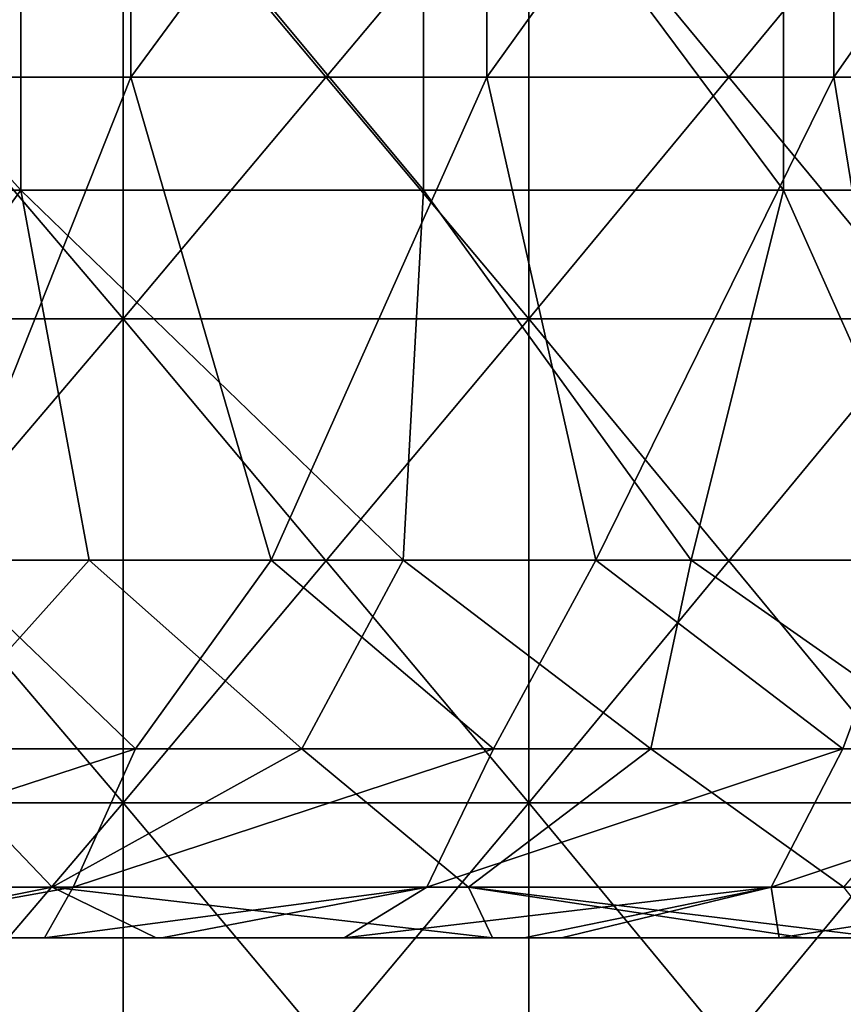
# Model space of a CAD drawing. Header units: inches. Extents: x -4.75 to 4.5, y 0 to 1.88.
# Tile 284 of 462: x 1.88 to 2.01, y 0.49 to 0.65. Entities that reach past the tile are written whole.
import ezdxf

# ---------------------------------------------------------------- set-up
doc = ezdxf.new("R2010")
doc.units = ezdxf.units.IN
doc.header["$LTSCALE"] = 101.851852
doc.header["$MEASUREMENT"] = 0
for name, color, linetype in [('10', 7, 'CONTINUOUS'), ('11', 7, 'CONTINUOUS'), ('12', 7, 'CONTINUOUS'), ('147', 7, 'CONTINUOUS'), ('152', 7, 'CONTINUOUS'), ('33', 7, 'CONTINUOUS')]:
    doc.layers.add(name, color=color, linetype=linetype)

msp = doc.modelspace()

# ---------------------------------------------------------------- linework, layer by layer
at = {"layer": '10', "color": 13, "linetype": 'Continuous', "true_color": 0xd67263}
for points in [[(1.87753, 0.5, 0.57436), (1.8194, 0.5, 0.49428), (1.79768, 0.5, 0.57436), (1.87753, 0.5, 0.57436)], [(1.87753, 0.5, 0.57436), (1.79768, 0.5, 0.57436), (1.86509, 0.5, 0.65444), (1.87753, 0.5, 0.57436)], [(1.80959, 0.5, 1.93572), (1.87875, 0.5, 1.85564), (1.79881, 0.5, 1.85564), (1.80959, 0.5, 1.93572)], [(1.87875, 0.5, 1.85564), (1.86829, 0.5, 1.77556), (1.79881, 0.5, 1.85564), (1.87875, 0.5, 1.85564)], [(1.87847, 0.5, 1.45524), (1.81852, 0.5, 1.37516), (1.80242, 0.5, 1.45524), (1.87847, 0.5, 1.45524)], [(1.87847, 0.5, 1.45524), (1.80242, 0.5, 1.45524), (1.83896, 0.5, 1.53532), (1.87847, 0.5, 1.45524)], [(1.88128, 0.5, 2.09606), (1.80683, 0.5, 2.0158), (1.8027, 0.5, 2.09588), (1.88128, 0.5, 2.09606)], [(1.88128, 0.5, 2.09606), (1.8027, 0.5, 2.09588), (1.839, 0.5, 2.13323), (1.88128, 0.5, 2.09606)], [(1.88681, 0.5, 2.0158), (1.80683, 0.5, 2.0158), (1.88128, 0.5, 2.09606), (1.88681, 0.5, 2.0158)], [(1.80683, 0.5, 2.0158), (1.88681, 0.5, 2.0158), (1.80959, 0.5, 1.93572), (1.80683, 0.5, 2.0158)], [(1.80959, 0.5, 1.93572), (1.88681, 0.5, 2.0158), (1.88825, 0.5, 1.93572), (1.80959, 0.5, 1.93572)], [(1.80959, 0.5, 1.93572), (1.88825, 0.5, 1.93572), (1.87875, 0.5, 1.85564), (1.80959, 0.5, 1.93572)], [(1.89838, 0.5, 1.37516), (1.81852, 0.5, 1.37516), (1.87847, 0.5, 1.45524), (1.89838, 0.5, 1.37516)], [(1.81852, 0.5, 1.37516), (1.89838, 0.5, 1.37516), (1.877, 0.5, 1.29508), (1.81852, 0.5, 1.37516)], [(1.89849, 0.5, 0.49428), (1.82744, 0.5, 0.4142), (1.8194, 0.5, 0.49428), (1.89849, 0.5, 0.49428)], [(1.89849, 0.5, 0.49428), (1.8194, 0.5, 0.49428), (1.87753, 0.5, 0.57436), (1.89849, 0.5, 0.49428)], [(1.89903, 0.5, 1.05484), (1.852, 0.5, 0.97476), (1.81991, 0.5, 1.05484), (1.89903, 0.5, 1.05484)], [(1.89903, 0.5, 1.05484), (1.81991, 0.5, 1.05484), (1.86947, 0.5, 1.13492), (1.89903, 0.5, 1.05484)], [(1.87307, 0.5, 0.89468), (1.90221, 0.5, 0.8146), (1.82294, 0.5, 0.8146), (1.87307, 0.5, 0.89468)], [(1.90221, 0.5, 0.8146), (1.839, 0.5, 0.73452), (1.82294, 0.5, 0.8146), (1.90221, 0.5, 0.8146)], [(1.9069, 0.5, 0.4142), (1.83547, 0.5, 0.33412), (1.82744, 0.5, 0.4142), (1.9069, 0.5, 0.4142)], [(1.9069, 0.5, 0.4142), (1.82744, 0.5, 0.4142), (1.89849, 0.5, 0.49428), (1.9069, 0.5, 0.4142)], [(1.86947, 0.5, 1.13492), (1.83197, 0.5, 1.215), (1.91071, 0.5, 1.215), (1.86947, 0.5, 1.13492)], [(1.83197, 0.5, 1.215), (1.877, 0.5, 1.29508), (1.91071, 0.5, 1.215), (1.83197, 0.5, 1.215)], [(1.91531, 0.5, 0.33412), (1.84069, 0.5, 0.27957), (1.83547, 0.5, 0.33412), (1.91531, 0.5, 0.33412)], [(1.91531, 0.5, 0.33412), (1.83547, 0.5, 0.33412), (1.9069, 0.5, 0.4142), (1.91531, 0.5, 0.33412)], [(1.83896, 0.5, 1.53532), (1.84564, 0.5, 1.6154), (1.91349, 0.5, 1.53532), (1.83896, 0.5, 1.53532)], [(1.87847, 0.5, 1.45524), (1.83896, 0.5, 1.53532), (1.91349, 0.5, 1.53532), (1.87847, 0.5, 1.45524)], [(1.91895, 0.5, 0.73452), (1.86509, 0.5, 0.65444), (1.839, 0.5, 0.73452), (1.91895, 0.5, 0.73452)], [(1.91895, 0.5, 0.73452), (1.839, 0.5, 0.73452), (1.90221, 0.5, 0.8146), (1.91895, 0.5, 0.73452)], [(1.89976, 0.5, 0.2546), (1.84069, 0.5, 0.27957), (1.91531, 0.5, 0.33412), (1.89976, 0.5, 0.2546)], [(1.92251, 0.5, 1.6154), (1.84564, 0.5, 1.6154), (1.85437, 0.5, 1.69548), (1.92251, 0.5, 1.6154)], [(1.84564, 0.5, 1.6154), (1.92251, 0.5, 1.6154), (1.91349, 0.5, 1.53532), (1.84564, 0.5, 1.6154)], [(1.93093, 0.5, 0.97476), (1.87307, 0.5, 0.89468), (1.852, 0.5, 0.97476), (1.93093, 0.5, 0.97476)], [(1.93093, 0.5, 0.97476), (1.852, 0.5, 0.97476), (1.89903, 0.5, 1.05484), (1.93093, 0.5, 0.97476)], [(1.93327, 0.5, 1.69548), (1.92251, 0.5, 1.6154), (1.85437, 0.5, 1.69548), (1.93327, 0.5, 1.69548)], [(1.93327, 0.5, 1.69548), (1.85437, 0.5, 1.69548), (1.86829, 0.5, 1.77556), (1.93327, 0.5, 1.69548)], [(1.94447, 0.5, 0.65444), (1.87753, 0.5, 0.57436), (1.86509, 0.5, 0.65444), (1.94447, 0.5, 0.65444)], [(1.94447, 0.5, 0.65444), (1.86509, 0.5, 0.65444), (1.91895, 0.5, 0.73452), (1.94447, 0.5, 0.65444)], [(1.94778, 0.5, 1.77556), (1.93327, 0.5, 1.69548), (1.86829, 0.5, 1.77556), (1.94778, 0.5, 1.77556)], [(1.94778, 0.5, 1.77556), (1.86829, 0.5, 1.77556), (1.87875, 0.5, 1.85564), (1.94778, 0.5, 1.77556)], [(1.94802, 0.5, 1.13492), (1.89903, 0.5, 1.05484), (1.86947, 0.5, 1.13492), (1.94802, 0.5, 1.13492)], [(1.94802, 0.5, 1.13492), (1.86947, 0.5, 1.13492), (1.91071, 0.5, 1.215), (1.94802, 0.5, 1.13492)], [(1.95276, 0.5, 0.89468), (1.87307, 0.5, 0.89468), (1.93093, 0.5, 0.97476), (1.95276, 0.5, 0.89468)], [(1.87307, 0.5, 0.89468), (1.95276, 0.5, 0.89468), (1.90221, 0.5, 0.8146), (1.87307, 0.5, 0.89468)], [(1.877, 0.5, 1.29508), (1.89838, 0.5, 1.37516), (1.95495, 0.5, 1.29508), (1.877, 0.5, 1.29508)], [(1.877, 0.5, 1.29508), (1.95495, 0.5, 1.29508), (1.91071, 0.5, 1.215), (1.877, 0.5, 1.29508)], [(1.95739, 0.5, 0.57436), (1.89849, 0.5, 0.49428), (1.87753, 0.5, 0.57436), (1.95739, 0.5, 0.57436)], [(1.95739, 0.5, 0.57436), (1.87753, 0.5, 0.57436), (1.94447, 0.5, 0.65444), (1.95739, 0.5, 0.57436)], [(1.95452, 0.5, 1.45524), (1.89838, 0.5, 1.37516), (1.87847, 0.5, 1.45524), (1.95452, 0.5, 1.45524)], [(1.95452, 0.5, 1.45524), (1.87847, 0.5, 1.45524), (1.91349, 0.5, 1.53532), (1.95452, 0.5, 1.45524)], [(1.88825, 0.5, 1.93572), (1.95869, 0.5, 1.85564), (1.87875, 0.5, 1.85564), (1.88825, 0.5, 1.93572)], [(1.95869, 0.5, 1.85564), (1.94778, 0.5, 1.77556), (1.87875, 0.5, 1.85564), (1.95869, 0.5, 1.85564)], [(1.90069, 0.5, 2.07847), (1.88681, 0.5, 2.0158), (1.88128, 0.5, 2.09606), (1.90069, 0.5, 2.07847)], [(1.96689, 0.5, 2.01592), (1.88681, 0.5, 2.0158), (1.96073, 0.5, 2.02191), (1.96689, 0.5, 2.01592)], [(1.88681, 0.5, 2.0158), (1.96689, 0.5, 2.01592), (1.88825, 0.5, 1.93572), (1.88681, 0.5, 2.0158)], [(1.96073, 0.5, 2.02191), (1.88681, 0.5, 2.0158), (1.93089, 0.5, 2.05044), (1.96073, 0.5, 2.02191)], [(1.93089, 0.5, 2.05044), (1.88681, 0.5, 2.0158), (1.90069, 0.5, 2.07847), (1.93089, 0.5, 2.05044)], [(1.88825, 0.5, 1.93572), (1.96689, 0.5, 2.01592), (1.96692, 0.5, 1.93572), (1.88825, 0.5, 1.93572)], [(1.88825, 0.5, 1.93572), (1.96692, 0.5, 1.93572), (1.95869, 0.5, 1.85564), (1.88825, 0.5, 1.93572)], [(1.97823, 0.5, 1.37516), (1.89838, 0.5, 1.37516), (1.95452, 0.5, 1.45524), (1.97823, 0.5, 1.37516)], [(1.89838, 0.5, 1.37516), (1.97823, 0.5, 1.37516), (1.95495, 0.5, 1.29508), (1.89838, 0.5, 1.37516)], [(1.97758, 0.5, 0.49428), (1.9069, 0.5, 0.4142), (1.89849, 0.5, 0.49428), (1.97758, 0.5, 0.49428)], [(1.97758, 0.5, 0.49428), (1.89849, 0.5, 0.49428), (1.95739, 0.5, 0.57436), (1.97758, 0.5, 0.49428)], [(1.97814, 0.5, 1.05484), (1.93093, 0.5, 0.97476), (1.89903, 0.5, 1.05484), (1.97814, 0.5, 1.05484)], [(1.97814, 0.5, 1.05484), (1.89903, 0.5, 1.05484), (1.94802, 0.5, 1.13492), (1.97814, 0.5, 1.05484)], [(1.97614, 0.5, 0.25404), (1.89976, 0.5, 0.2546), (1.91531, 0.5, 0.33412), (1.97614, 0.5, 0.25404)], [(1.89976, 0.5, 0.2546), (1.97614, 0.5, 0.25404), (1.95548, 0.5, 0.22308), (1.89976, 0.5, 0.2546)], [(1.95276, 0.5, 0.89468), (1.98149, 0.5, 0.8146), (1.90221, 0.5, 0.8146), (1.95276, 0.5, 0.89468)], [(1.98149, 0.5, 0.8146), (1.91895, 0.5, 0.73452), (1.90221, 0.5, 0.8146), (1.98149, 0.5, 0.8146)], [(1.98637, 0.5, 0.4142), (1.91531, 0.5, 0.33412), (1.9069, 0.5, 0.4142), (1.98637, 0.5, 0.4142)], [(1.98637, 0.5, 0.4142), (1.9069, 0.5, 0.4142), (1.97758, 0.5, 0.49428), (1.98637, 0.5, 0.4142)], [(1.94802, 0.5, 1.13492), (1.91071, 0.5, 1.215), (1.98946, 0.5, 1.215), (1.94802, 0.5, 1.13492)], [(1.91071, 0.5, 1.215), (1.95495, 0.5, 1.29508), (1.98946, 0.5, 1.215), (1.91071, 0.5, 1.215)], [(1.91349, 0.5, 1.53532), (1.92251, 0.5, 1.6154), (1.98803, 0.5, 1.53532), (1.91349, 0.5, 1.53532)], [(1.95452, 0.5, 1.45524), (1.91349, 0.5, 1.53532), (1.98803, 0.5, 1.53532), (1.95452, 0.5, 1.45524)], [(1.99516, 0.5, 0.33412), (1.97614, 0.5, 0.25404), (1.91531, 0.5, 0.33412), (1.99516, 0.5, 0.33412)], [(1.99516, 0.5, 0.33412), (1.91531, 0.5, 0.33412), (1.98637, 0.5, 0.4142), (1.99516, 0.5, 0.33412)], [(1.99889, 0.5, 0.73452), (1.94447, 0.5, 0.65444), (1.91895, 0.5, 0.73452), (1.99889, 0.5, 0.73452)], [(1.99889, 0.5, 0.73452), (1.91895, 0.5, 0.73452), (1.98149, 0.5, 0.8146), (1.99889, 0.5, 0.73452)], [(1.99937, 0.5, 1.6154), (1.92251, 0.5, 1.6154), (1.93327, 0.5, 1.69548), (1.99937, 0.5, 1.6154)], [(1.92251, 0.5, 1.6154), (1.99937, 0.5, 1.6154), (1.98803, 0.5, 1.53532), (1.92251, 0.5, 1.6154)], [(2.00985, 0.5, 0.97476), (1.95276, 0.5, 0.89468), (1.93093, 0.5, 0.97476), (2.00985, 0.5, 0.97476)], [(2.00985, 0.5, 0.97476), (1.93093, 0.5, 0.97476), (1.97814, 0.5, 1.05484), (2.00985, 0.5, 0.97476)], [(2.01217, 0.5, 1.69548), (1.99937, 0.5, 1.6154), (1.93327, 0.5, 1.69548), (2.01217, 0.5, 1.69548)], [(2.01217, 0.5, 1.69548), (1.93327, 0.5, 1.69548), (1.94778, 0.5, 1.77556), (2.01217, 0.5, 1.69548)], [(2.02385, 0.5, 0.65444), (1.95739, 0.5, 0.57436), (1.94447, 0.5, 0.65444), (2.02385, 0.5, 0.65444)], [(2.02385, 0.5, 0.65444), (1.94447, 0.5, 0.65444), (1.99889, 0.5, 0.73452), (2.02385, 0.5, 0.65444)], [(2.02727, 0.5, 1.77556), (2.01217, 0.5, 1.69548), (1.94778, 0.5, 1.77556), (2.02727, 0.5, 1.77556)], [(2.02727, 0.5, 1.77556), (1.94778, 0.5, 1.77556), (1.95869, 0.5, 1.85564), (2.02727, 0.5, 1.77556)], [(2.02657, 0.5, 1.13492), (1.97814, 0.5, 1.05484), (1.94802, 0.5, 1.13492), (2.02657, 0.5, 1.13492)], [(2.02657, 0.5, 1.13492), (1.94802, 0.5, 1.13492), (1.98946, 0.5, 1.215), (2.02657, 0.5, 1.13492)], [(2.03246, 0.5, 0.89468), (1.95276, 0.5, 0.89468), (2.00985, 0.5, 0.97476), (2.03246, 0.5, 0.89468)], [(1.95276, 0.5, 0.89468), (2.03246, 0.5, 0.89468), (1.98149, 0.5, 0.8146), (1.95276, 0.5, 0.89468)], [(2.03056, 0.5, 1.45524), (1.97823, 0.5, 1.37516), (1.95452, 0.5, 1.45524), (2.03056, 0.5, 1.45524)], [(2.03056, 0.5, 1.45524), (1.95452, 0.5, 1.45524), (1.98803, 0.5, 1.53532), (2.03056, 0.5, 1.45524)], [(1.95495, 0.5, 1.29508), (1.97823, 0.5, 1.37516), (2.0329, 0.5, 1.29508), (1.95495, 0.5, 1.29508)], [(1.95495, 0.5, 1.29508), (2.0329, 0.5, 1.29508), (1.98946, 0.5, 1.215), (1.95495, 0.5, 1.29508)], [(1.97614, 0.5, 0.25404), (2.00702, 0.5, 0.18562), (1.95548, 0.5, 0.22308), (1.97614, 0.5, 0.25404)], [(2.03725, 0.5, 0.57436), (1.97758, 0.5, 0.49428), (1.95739, 0.5, 0.57436), (2.03725, 0.5, 0.57436)], [(2.03725, 0.5, 0.57436), (1.95739, 0.5, 0.57436), (2.02385, 0.5, 0.65444), (2.03725, 0.5, 0.57436)], [(1.96692, 0.5, 1.93572), (2.03862, 0.5, 1.85564), (1.95869, 0.5, 1.85564), (1.96692, 0.5, 1.93572)], [(2.03862, 0.5, 1.85564), (2.02727, 0.5, 1.77556), (1.95869, 0.5, 1.85564), (2.03862, 0.5, 1.85564)], [(1.96692, 0.5, 1.93572), (1.96689, 0.5, 2.01592), (2.00294, 0.5, 1.98009), (1.96692, 0.5, 1.93572)], [(2.04573, 0.5, 1.93585), (1.96692, 0.5, 1.93572), (2.03837, 0.5, 1.94359), (2.04573, 0.5, 1.93585)], [(1.96692, 0.5, 1.93572), (2.04573, 0.5, 1.93585), (2.03862, 0.5, 1.85564), (1.96692, 0.5, 1.93572)], [(2.03837, 0.5, 1.94359), (1.96692, 0.5, 1.93572), (2.00294, 0.5, 1.98009), (2.03837, 0.5, 1.94359)], [(2.05154, 0.5, 0.25404), (1.97614, 0.5, 0.25404), (1.99516, 0.5, 0.33412), (2.05154, 0.5, 0.25404)], [(1.97614, 0.5, 0.25404), (2.05154, 0.5, 0.25404), (2.00702, 0.5, 0.18562), (1.97614, 0.5, 0.25404)], [(2.05668, 0.5, 0.49428), (1.98637, 0.5, 0.4142), (1.97758, 0.5, 0.49428), (2.05668, 0.5, 0.49428)], [(2.05668, 0.5, 0.49428), (1.97758, 0.5, 0.49428), (2.03725, 0.5, 0.57436), (2.05668, 0.5, 0.49428)], [(2.05725, 0.5, 1.05484), (2.00985, 0.5, 0.97476), (1.97814, 0.5, 1.05484), (2.05725, 0.5, 1.05484)], [(2.05725, 0.5, 1.05484), (1.97814, 0.5, 1.05484), (2.02657, 0.5, 1.13492), (2.05725, 0.5, 1.05484)], [(2.05808, 0.5, 1.37516), (1.97823, 0.5, 1.37516), (2.03056, 0.5, 1.45524), (2.05808, 0.5, 1.37516)], [(1.97823, 0.5, 1.37516), (2.05808, 0.5, 1.37516), (2.0329, 0.5, 1.29508), (1.97823, 0.5, 1.37516)], [(2.03246, 0.5, 0.89468), (2.06076, 0.5, 0.8146), (1.98149, 0.5, 0.8146), (2.03246, 0.5, 0.89468)], [(2.06076, 0.5, 0.8146), (1.99889, 0.5, 0.73452), (1.98149, 0.5, 0.8146), (2.06076, 0.5, 0.8146)], [(2.06584, 0.5, 0.4142), (1.99516, 0.5, 0.33412), (1.98637, 0.5, 0.4142), (2.06584, 0.5, 0.4142)], [(2.06584, 0.5, 0.4142), (1.98637, 0.5, 0.4142), (2.05668, 0.5, 0.49428), (2.06584, 0.5, 0.4142)], [(1.98803, 0.5, 1.53532), (1.99937, 0.5, 1.6154), (2.06257, 0.5, 1.53532), (1.98803, 0.5, 1.53532)], [(2.03056, 0.5, 1.45524), (1.98803, 0.5, 1.53532), (2.06257, 0.5, 1.53532), (2.03056, 0.5, 1.45524)], [(2.02657, 0.5, 1.13492), (1.98946, 0.5, 1.215), (2.06821, 0.5, 1.215), (2.02657, 0.5, 1.13492)], [(1.98946, 0.5, 1.215), (2.0329, 0.5, 1.29508), (2.06821, 0.5, 1.215), (1.98946, 0.5, 1.215)], [(2.075, 0.5, 0.33412), (2.05154, 0.5, 0.25404), (1.99516, 0.5, 0.33412), (2.075, 0.5, 0.33412)], [(2.075, 0.5, 0.33412), (1.99516, 0.5, 0.33412), (2.06584, 0.5, 0.4142), (2.075, 0.5, 0.33412)], [(2.07884, 0.5, 0.73452), (2.02385, 0.5, 0.65444), (1.99889, 0.5, 0.73452), (2.07884, 0.5, 0.73452)], [(2.07884, 0.5, 0.73452), (1.99889, 0.5, 0.73452), (2.06076, 0.5, 0.8146), (2.07884, 0.5, 0.73452)], [(2.07624, 0.5, 1.6154), (1.99937, 0.5, 1.6154), (2.01217, 0.5, 1.69548), (2.07624, 0.5, 1.6154)], [(1.99937, 0.5, 1.6154), (2.07624, 0.5, 1.6154), (2.06257, 0.5, 1.53532), (1.99937, 0.5, 1.6154)], [(2.05154, 0.5, 0.25404), (2.02027, 0.5, 0.17446), (2.00702, 0.5, 0.18562), (2.05154, 0.5, 0.25404)], [(2.08877, 0.5, 0.97476), (2.03246, 0.5, 0.89468), (2.00985, 0.5, 0.97476), (2.08877, 0.5, 0.97476)], [(2.08877, 0.5, 0.97476), (2.00985, 0.5, 0.97476), (2.05725, 0.5, 1.05484), (2.08877, 0.5, 0.97476)], [(2.09107, 0.5, 1.69548), (2.07624, 0.5, 1.6154), (2.01217, 0.5, 1.69548), (2.09107, 0.5, 1.69548)], [(2.09107, 0.5, 1.69548), (2.01217, 0.5, 1.69548), (2.02727, 0.5, 1.77556), (2.09107, 0.5, 1.69548)]]:
    msp.add_3dface(points, dxfattribs=at)
at = {"layer": '11', "color": 13, "linetype": 'Continuous', "true_color": 0xd67263}
for points in [[(1.89561, 0.6425, 2.16687), (1.83524, 0.6425, 2.21823), (1.89561, 0.72258, 2.16687), (1.89561, 0.6425, 2.16687)], [(1.89561, 0.72258, 2.16687), (1.83524, 0.6425, 2.21823), (1.83524, 0.72258, 2.21823), (1.89561, 0.72258, 2.16687)], [(1.95454, 0.6425, 2.11386), (1.89561, 0.6425, 2.16687), (1.95454, 0.72258, 2.11386), (1.95454, 0.6425, 2.11386)], [(1.95454, 0.72258, 2.11386), (1.89561, 0.6425, 2.16687), (1.89561, 0.72258, 2.16687), (1.95454, 0.72258, 2.11386)], [(2.01199, 0.6425, 2.05926), (1.95454, 0.6425, 2.11386), (2.01199, 0.72258, 2.05926), (2.01199, 0.6425, 2.05926)], [(2.01199, 0.72258, 2.05926), (1.95454, 0.6425, 2.11386), (1.95454, 0.72258, 2.11386), (2.01199, 0.72258, 2.05926)], [(2.06792, 0.6425, 2.00309), (2.01199, 0.6425, 2.05926), (2.06792, 0.72258, 2.00309), (2.06792, 0.6425, 2.00309)], [(2.06792, 0.72258, 2.00309), (2.01199, 0.6425, 2.05926), (2.01199, 0.72258, 2.05926), (2.06792, 0.72258, 2.00309)], [(1.89561, 0.6425, 2.16687), (1.8638, 0.5625, 2.19428), (1.83524, 0.6425, 2.21823), (1.89561, 0.6425, 2.16687)], [(1.91881, 0.5625, 2.14635), (1.8638, 0.5625, 2.19428), (1.89561, 0.6425, 2.16687), (1.91881, 0.5625, 2.14635)], [(1.95454, 0.6425, 2.11386), (1.91881, 0.5625, 2.14635), (1.89561, 0.6425, 2.16687), (1.95454, 0.6425, 2.11386)], [(1.97257, 0.5625, 2.09705), (1.91881, 0.5625, 2.14635), (1.95454, 0.6425, 2.11386), (1.97257, 0.5625, 2.09705)], [(2.01199, 0.6425, 2.05926), (1.97257, 0.5625, 2.09705), (1.95454, 0.6425, 2.11386), (2.01199, 0.6425, 2.05926)], [(2.02505, 0.5625, 2.04641), (1.97257, 0.5625, 2.09705), (2.01199, 0.6425, 2.05926), (2.02505, 0.5625, 2.04641)], [(2.06792, 0.6425, 2.00309), (2.02505, 0.5625, 2.04641), (2.01199, 0.6425, 2.05926), (2.06792, 0.6425, 2.00309)]]:
    msp.add_3dface(points, dxfattribs=at)
at = {"layer": '12', "color": 13, "linetype": 'Continuous', "true_color": 0xd67263}
for points in [[(1.8943, 0.68254, 3.01713), (1.82613, 0.68254, 3.05886), (1.8943, 0.60246, 3.01713), (1.8943, 0.68254, 3.01713)], [(1.8943, 0.60246, 3.01713), (1.82613, 0.68254, 3.05886), (1.82613, 0.60246, 3.05886), (1.8943, 0.60246, 3.01713)], [(1.82613, 0.68254, -3.05886), (1.8943, 0.68254, -3.01713), (1.82613, 0.60246, -3.05886), (1.82613, 0.68254, -3.05886)], [(1.82613, 0.60246, -3.05886), (1.8943, 0.68254, -3.01713), (1.8943, 0.60246, -3.01713), (1.82613, 0.60246, -3.05886)], [(1.96151, 0.68254, 2.97387), (1.8943, 0.68254, 3.01713), (1.96151, 0.60246, 2.97387), (1.96151, 0.68254, 2.97387)], [(1.96151, 0.60246, 2.97387), (1.8943, 0.68254, 3.01713), (1.8943, 0.60246, 3.01713), (1.96151, 0.60246, 2.97387)], [(1.8943, 0.68254, -3.01713), (1.96151, 0.68254, -2.97387), (1.8943, 0.60246, -3.01713), (1.8943, 0.68254, -3.01713)], [(1.8943, 0.60246, -3.01713), (1.96151, 0.68254, -2.97387), (1.96151, 0.60246, -2.97387), (1.8943, 0.60246, -3.01713)], [(2.02773, 0.68254, 2.92911), (1.96151, 0.68254, 2.97387), (2.02773, 0.60246, 2.92911), (2.02773, 0.68254, 2.92911)], [(2.02773, 0.60246, 2.92911), (1.96151, 0.68254, 2.97387), (1.96151, 0.60246, 2.97387), (2.02773, 0.60246, 2.92911)], [(1.96151, 0.68254, -2.97387), (2.02773, 0.68254, -2.92911), (1.96151, 0.60246, -2.97387), (1.96151, 0.68254, -2.97387)], [(1.96151, 0.60246, -2.97387), (2.02773, 0.68254, -2.92911), (2.02773, 0.60246, -2.92911), (1.96151, 0.60246, -2.97387)], [(1.8943, 0.60246, 3.01713), (1.82613, 0.60246, 3.05886), (1.8943, 0.52238, 3.01713), (1.8943, 0.60246, 3.01713)], [(1.8943, 0.52238, 3.01713), (1.82613, 0.60246, 3.05886), (1.82613, 0.52238, 3.05886), (1.8943, 0.52238, 3.01713)], [(1.82613, 0.60246, -3.05886), (1.8943, 0.60246, -3.01713), (1.82613, 0.52238, -3.05886), (1.82613, 0.60246, -3.05886)], [(1.82613, 0.52238, -3.05886), (1.8943, 0.60246, -3.01713), (1.8943, 0.52238, -3.01713), (1.82613, 0.52238, -3.05886)], [(1.96151, 0.60246, 2.97387), (1.8943, 0.60246, 3.01713), (1.96151, 0.52238, 2.97387), (1.96151, 0.60246, 2.97387)], [(1.96151, 0.52238, 2.97387), (1.8943, 0.60246, 3.01713), (1.8943, 0.52238, 3.01713), (1.96151, 0.52238, 2.97387)], [(1.8943, 0.60246, -3.01713), (1.96151, 0.60246, -2.97387), (1.8943, 0.52238, -3.01713), (1.8943, 0.60246, -3.01713)], [(1.8943, 0.52238, -3.01713), (1.96151, 0.60246, -2.97387), (1.96151, 0.52238, -2.97387), (1.8943, 0.52238, -3.01713)], [(2.02773, 0.60246, 2.92911), (1.96151, 0.60246, 2.97387), (2.02773, 0.52238, 2.92911), (2.02773, 0.60246, 2.92911)], [(2.02773, 0.52238, 2.92911), (1.96151, 0.60246, 2.97387), (1.96151, 0.52238, 2.97387), (2.02773, 0.52238, 2.92911)], [(1.96151, 0.60246, -2.97387), (2.02773, 0.60246, -2.92911), (1.96151, 0.52238, -2.97387), (1.96151, 0.60246, -2.97387)], [(1.96151, 0.52238, -2.97387), (2.02773, 0.60246, -2.92911), (2.02773, 0.52238, -2.92911), (1.96151, 0.52238, -2.97387)], [(1.8943, 0.52238, 3.01713), (1.82613, 0.52238, 3.05886), (1.8943, 0.4423, 3.01713), (1.8943, 0.52238, 3.01713)], [(1.8943, 0.4423, 3.01713), (1.82613, 0.52238, 3.05886), (1.82613, 0.4423, 3.05886), (1.8943, 0.4423, 3.01713)], [(1.82613, 0.52238, -3.05886), (1.8943, 0.52238, -3.01713), (1.82613, 0.4423, -3.05886), (1.82613, 0.52238, -3.05886)], [(1.82613, 0.4423, -3.05886), (1.8943, 0.52238, -3.01713), (1.8943, 0.4423, -3.01713), (1.82613, 0.4423, -3.05886)], [(1.96151, 0.52238, 2.97387), (1.8943, 0.52238, 3.01713), (1.96151, 0.4423, 2.97387), (1.96151, 0.52238, 2.97387)], [(1.96151, 0.4423, 2.97387), (1.8943, 0.52238, 3.01713), (1.8943, 0.4423, 3.01713), (1.96151, 0.4423, 2.97387)], [(1.8943, 0.52238, -3.01713), (1.96151, 0.52238, -2.97387), (1.8943, 0.4423, -3.01713), (1.8943, 0.52238, -3.01713)], [(1.8943, 0.4423, -3.01713), (1.96151, 0.52238, -2.97387), (1.96151, 0.4423, -2.97387), (1.8943, 0.4423, -3.01713)], [(2.02773, 0.52238, 2.92911), (1.96151, 0.52238, 2.97387), (2.02773, 0.4423, 2.92911), (2.02773, 0.52238, 2.92911)], [(2.02773, 0.4423, 2.92911), (1.96151, 0.52238, 2.97387), (1.96151, 0.4423, 2.97387), (2.02773, 0.4423, 2.92911)], [(1.96151, 0.52238, -2.97387), (2.02773, 0.52238, -2.92911), (1.96151, 0.4423, -2.97387), (1.96151, 0.52238, -2.97387)], [(1.96151, 0.4423, -2.97387), (2.02773, 0.52238, -2.92911), (2.02773, 0.4423, -2.92911), (1.96151, 0.4423, -2.97387)]]:
    msp.add_3dface(points, dxfattribs=at)
at = {"layer": '147', "color": 13, "linetype": 'Continuous', "true_color": 0xd67263}
for points in [[(1.8638, 0.5625, 2.19428), (1.89633, 0.53128, 2.15511), (1.83553, 0.53128, 2.20713), (1.8638, 0.5625, 2.19428)], [(1.8638, 0.5625, 2.19428), (1.91881, 0.5625, 2.14635), (1.89633, 0.53128, 2.15511), (1.8638, 0.5625, 2.19428)], [(1.91881, 0.5625, 2.14635), (1.95566, 0.53128, 2.10142), (1.89633, 0.53128, 2.15511), (1.91881, 0.5625, 2.14635)], [(1.91881, 0.5625, 2.14635), (1.97257, 0.5625, 2.09705), (1.95566, 0.53128, 2.10142), (1.91881, 0.5625, 2.14635)], [(1.97257, 0.5625, 2.09705), (2.01347, 0.53128, 2.0461), (1.95566, 0.53128, 2.10142), (1.97257, 0.5625, 2.09705)], [(1.97257, 0.5625, 2.09705), (2.02505, 0.5625, 2.04641), (2.01347, 0.53128, 2.0461), (1.97257, 0.5625, 2.09705)], [(2.02505, 0.5625, 2.04641), (2.06971, 0.53128, 1.98919), (2.01347, 0.53128, 2.0461), (2.02505, 0.5625, 2.04641)], [(1.88603, 0.50837, 2.13368), (1.82601, 0.50837, 2.18526), (1.89633, 0.53128, 2.15511), (1.88603, 0.50837, 2.13368)], [(1.89633, 0.53128, 2.15511), (1.82601, 0.50837, 2.18526), (1.83553, 0.53128, 2.20713), (1.89633, 0.53128, 2.15511)], [(1.94459, 0.50837, 2.08045), (1.88603, 0.50837, 2.13368), (1.95566, 0.53128, 2.10142), (1.94459, 0.50837, 2.08045)], [(1.95566, 0.53128, 2.10142), (1.88603, 0.50837, 2.13368), (1.89633, 0.53128, 2.15511), (1.95566, 0.53128, 2.10142)], [(2.00165, 0.50837, 2.02561), (1.94459, 0.50837, 2.08045), (2.01347, 0.53128, 2.0461), (2.00165, 0.50837, 2.02561)], [(2.01347, 0.53128, 2.0461), (1.94459, 0.50837, 2.08045), (1.95566, 0.53128, 2.10142), (2.01347, 0.53128, 2.0461)], [(2.05716, 0.50837, 1.96921), (2.00165, 0.50837, 2.02561), (2.06971, 0.53128, 1.98919), (2.05716, 0.50837, 1.96921)], [(2.06971, 0.53128, 1.98919), (2.00165, 0.50837, 2.02561), (2.01347, 0.53128, 2.0461), (2.06971, 0.53128, 1.98919)], [(1.88603, 0.50837, 2.13368), (1.839, 0.5, 2.13323), (1.82601, 0.50837, 2.18526), (1.88603, 0.50837, 2.13368)], [(1.88128, 0.5, 2.09606), (1.839, 0.5, 2.13323), (1.88603, 0.50837, 2.13368), (1.88128, 0.5, 2.09606)], [(1.90069, 0.5, 2.07847), (1.88128, 0.5, 2.09606), (1.94459, 0.50837, 2.08045), (1.90069, 0.5, 2.07847)], [(1.94459, 0.50837, 2.08045), (1.88128, 0.5, 2.09606), (1.88603, 0.50837, 2.13368), (1.94459, 0.50837, 2.08045)], [(1.93089, 0.5, 2.05044), (1.90069, 0.5, 2.07847), (1.94459, 0.50837, 2.08045), (1.93089, 0.5, 2.05044)], [(1.96073, 0.5, 2.02191), (1.93089, 0.5, 2.05044), (2.00165, 0.50837, 2.02561), (1.96073, 0.5, 2.02191)], [(2.00165, 0.50837, 2.02561), (1.93089, 0.5, 2.05044), (1.94459, 0.50837, 2.08045), (2.00165, 0.50837, 2.02561)], [(1.96689, 0.5, 2.01592), (1.96073, 0.5, 2.02191), (2.00165, 0.50837, 2.02561), (1.96689, 0.5, 2.01592)], [(2.00294, 0.5, 1.98009), (1.96689, 0.5, 2.01592), (2.00165, 0.50837, 2.02561), (2.00294, 0.5, 1.98009)], [(2.05716, 0.50837, 1.96921), (2.00294, 0.5, 1.98009), (2.00165, 0.50837, 2.02561), (2.05716, 0.50837, 1.96921)], [(2.03837, 0.5, 1.94359), (2.00294, 0.5, 1.98009), (2.05716, 0.50837, 1.96921), (2.03837, 0.5, 1.94359)]]:
    msp.add_3dface(points, dxfattribs=at)
at = {"layer": '152', "color": 13, "linetype": 'Continuous', "true_color": 0xd67263}
for points in [[(1.88868, 0.5625, 0.19), (1.83274, 0.5625, 0.21587), (1.86066, 0.53128, 0.21319), (1.88868, 0.5625, 0.19)], [(1.92392, 0.53128, 0.179), (1.88868, 0.5625, 0.19), (1.86066, 0.53128, 0.21319), (1.92392, 0.53128, 0.179)], [(1.94067, 0.5625, 0.15767), (1.88868, 0.5625, 0.19), (1.92392, 0.53128, 0.179), (1.94067, 0.5625, 0.15767)], [(1.98172, 0.53128, 0.13622), (1.94067, 0.5625, 0.15767), (1.92392, 0.53128, 0.179), (1.98172, 0.53128, 0.13622)], [(1.98836, 0.5625, 0.1192), (1.94067, 0.5625, 0.15767), (1.98172, 0.53128, 0.13622), (1.98836, 0.5625, 0.1192)], [(2.03291, 0.53128, 0.08572), (1.98836, 0.5625, 0.1192), (1.98172, 0.53128, 0.13622), (2.03291, 0.53128, 0.08572)], [(2.03097, 0.5625, 0.0752), (1.98836, 0.5625, 0.1192), (2.03291, 0.53128, 0.08572), (2.03097, 0.5625, 0.0752)], [(1.80837, 0.50837, 0.25746), (1.88253, 0.50837, 0.22823), (1.86066, 0.53128, 0.21319), (1.80837, 0.50837, 0.25746)], [(1.88253, 0.50837, 0.22823), (1.92392, 0.53128, 0.179), (1.86066, 0.53128, 0.21319), (1.88253, 0.50837, 0.22823)], [(1.88253, 0.50837, 0.22823), (1.95148, 0.50837, 0.18823), (1.92392, 0.53128, 0.179), (1.88253, 0.50837, 0.22823)], [(1.95148, 0.50837, 0.18823), (1.98172, 0.53128, 0.13622), (1.92392, 0.53128, 0.179), (1.95148, 0.50837, 0.18823)], [(1.95148, 0.50837, 0.18823), (2.01367, 0.50837, 0.13836), (1.98172, 0.53128, 0.13622), (1.95148, 0.50837, 0.18823)], [(2.01367, 0.50837, 0.13836), (2.03291, 0.53128, 0.08572), (1.98172, 0.53128, 0.13622), (2.01367, 0.50837, 0.13836)], [(1.80837, 0.50837, 0.25746), (1.84069, 0.5, 0.27957), (1.88253, 0.50837, 0.22823), (1.80837, 0.50837, 0.25746)], [(1.84069, 0.5, 0.27957), (1.89976, 0.5, 0.2546), (1.88253, 0.50837, 0.22823), (1.84069, 0.5, 0.27957)], [(1.89976, 0.5, 0.2546), (1.95548, 0.5, 0.22308), (1.88253, 0.50837, 0.22823), (1.89976, 0.5, 0.2546)], [(1.88253, 0.50837, 0.22823), (1.95548, 0.5, 0.22308), (1.95148, 0.50837, 0.18823), (1.88253, 0.50837, 0.22823)], [(2.00702, 0.5, 0.18562), (2.02027, 0.5, 0.17446), (1.95148, 0.50837, 0.18823), (2.00702, 0.5, 0.18562)], [(1.95148, 0.50837, 0.18823), (2.02027, 0.5, 0.17446), (2.01367, 0.50837, 0.13836), (1.95148, 0.50837, 0.18823)], [(1.95548, 0.5, 0.22308), (2.00702, 0.5, 0.18562), (1.95148, 0.50837, 0.18823), (1.95548, 0.5, 0.22308)]]:
    msp.add_3dface(points, dxfattribs=at)
at = {"layer": '33', "color": 13, "linetype": 'Continuous', "true_color": 0xd67263}
for points in [[(1.8051, 0.62378, 0.22572), (1.87735, 0.62378, 0.19592), (1.8051, 0.70386, 0.22572), (1.8051, 0.62378, 0.22572)], [(1.8051, 0.70386, 0.22572), (1.87735, 0.62378, 0.19592), (1.87735, 0.70386, 0.19592), (1.8051, 0.70386, 0.22572)], [(1.87735, 0.62378, 0.19592), (1.94407, 0.62378, 0.15524), (1.87735, 0.70386, 0.19592), (1.87735, 0.62378, 0.19592)], [(1.87735, 0.70386, 0.19592), (1.94407, 0.62378, 0.15524), (1.94407, 0.70386, 0.15524), (1.87735, 0.70386, 0.19592)], [(1.94407, 0.62378, 0.15524), (2.00364, 0.62378, 0.10465), (1.94407, 0.70386, 0.15524), (1.94407, 0.62378, 0.15524)], [(1.94407, 0.70386, 0.15524), (2.00364, 0.62378, 0.10465), (2.00364, 0.70386, 0.10465), (1.94407, 0.70386, 0.15524)], [(2.00364, 0.62378, 0.10465), (2.05459, 0.62378, 0.04539), (2.00364, 0.70386, 0.10465), (2.00364, 0.62378, 0.10465)], [(2.00364, 0.70386, 0.10465), (2.05459, 0.62378, 0.04539), (2.05459, 0.70386, 0.04539), (2.00364, 0.70386, 0.10465)], [(1.8051, 0.62378, 0.22572), (1.83274, 0.5625, 0.21587), (1.87735, 0.62378, 0.19592), (1.8051, 0.62378, 0.22572)], [(1.83274, 0.5625, 0.21587), (1.88868, 0.5625, 0.19), (1.87735, 0.62378, 0.19592), (1.83274, 0.5625, 0.21587)], [(1.88868, 0.5625, 0.19), (1.94067, 0.5625, 0.15767), (1.87735, 0.62378, 0.19592), (1.88868, 0.5625, 0.19)], [(1.87735, 0.62378, 0.19592), (1.94067, 0.5625, 0.15767), (1.94407, 0.62378, 0.15524), (1.87735, 0.62378, 0.19592)], [(1.94067, 0.5625, 0.15767), (1.98836, 0.5625, 0.1192), (1.94407, 0.62378, 0.15524), (1.94067, 0.5625, 0.15767)], [(1.94407, 0.62378, 0.15524), (1.98836, 0.5625, 0.1192), (2.00364, 0.62378, 0.10465), (1.94407, 0.62378, 0.15524)], [(1.98836, 0.5625, 0.1192), (2.03097, 0.5625, 0.0752), (2.00364, 0.62378, 0.10465), (1.98836, 0.5625, 0.1192)], [(2.00364, 0.62378, 0.10465), (2.03097, 0.5625, 0.0752), (2.05459, 0.62378, 0.04539), (2.00364, 0.62378, 0.10465)]]:
    msp.add_3dface(points, dxfattribs=at)

doc.saveas('drawing.dxf')
